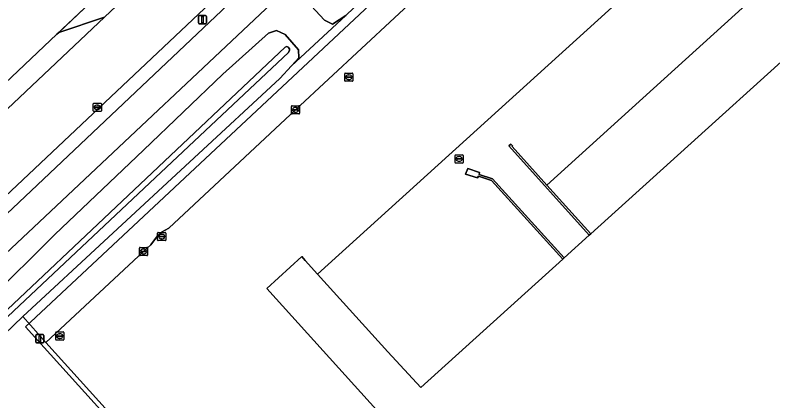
# Model space of a CAD drawing. Extents: x 156141 to 158132, y 385651 to 388333.
# Drawn here: x 156462.7 to 156555.5, y 387482.6 to 387529.8 of the extents above; entities that cross this region are included whole.
import ezdxf

# ---------------------------------------------------------------- set-up
doc = ezdxf.new("R2010")
doc.units = 0
for name, color, linetype in [('IMGEO_Berm_groen', 7, 'Continuous'), ('IMGEO_Erf', 7, 'Continuous'), ('IMGEO_Fietspad_gesloten', 7, 'Continuous'), ('IMGEO_Grasland_agrarisch', 7, 'Continuous'), ('IMGEO_Groenvoorziening', 7, 'Continuous'), ('IMGEO_Hek', 7, 'Continuous'), ('IMGEO_Kolk', 7, 'Continuous'), ('IMGEO_Lichtmast', 7, 'Continuous'), ('IMGEO_Lijnafwatering', 7, 'Continuous'), ('IMGEO_Muur', 7, 'Continuous'), ('IMGEO_Oever', 7, 'Continuous'), ('IMGEO_Pand', 7, 'Continuous'), ('IMGEO_Parkeervlak_gesloten', 7, 'Continuous'), ('IMGEO_Rijbaan_lokaal_gesloten', 7, 'Continuous'), ('IMGEO_Rijbaan_lokaal_open', 7, 'Continuous'), ('IMGEO_Rioolput', 7, 'Continuous'), ('IMGEO_Waterloop', 7, 'Continuous')]:
    doc.layers.add(name, color=color, linetype=linetype)

msp = doc.modelspace()

# ---------------------------------------------------------------- linework, layer by layer
at = {"layer": 'IMGEO_Berm_groen'}
for points in [[(156590.669, 387620.135), (156581.442, 387611.597), (156554.376, 387588.321), (156498.217, 387535.194), (156430.268, 387471.316)], [(156576.876, 387614.53), (156552.503, 387593.766), (156552.666, 387593.555), (156494.497, 387538.848), (156379.528, 387430.462)], [(156540.59, 387597.212), (156536.23, 387592.718), (156529.863, 387586.065), (156510.629, 387567.966), (156497.455, 387555.488), (156496.881, 387556.093), (156495.089, 387554.361), (156495.654, 387553.795), (156471.142, 387530.701), (156468.008, 387527.74), (156473.626, 387529.59), (156535.77, 387588.187)], [(156496.554, 387523.626), (156503.193, 387529.807), (156501.573, 387528.754), (156500.57, 387529.216), (156498.928, 387531.003), (156498.823, 387532.025), (156499.37, 387532.923), (156501.156, 387534.633), (156510.252, 387543.439), (156520.605, 387553.165), (156531.364, 387563.275), (156540.027, 387571.478), (156547.984, 387578.93), (156552.985, 387583.309), (156553.906, 387583.553), (156554.743, 387583.3), (156556.255, 387581.823), (156556.519, 387581.225), (156556.411, 387580.45), (156562.689, 387585.819)], [(156379.452, 387427.902), (156495.527, 387537.568)], [(156459.352, 387494.912), (156467.535, 387502.976), (156478.396, 387513.326), (156488.117, 387522.619), (156493.721, 387527.625), (156494.691, 387527.961), (156495.752, 387527.494), (156497.396, 387525.602), (156497.425, 387524.629), (156496.554, 387523.626)]]:
    msp.add_lwpolyline(points, dxfattribs=at)
at = {"layer": 'IMGEO_Erf'}
msp.add_lwpolyline([(156457.451, 387517.769), (156467.766, 387527.512), (156468.008, 387527.74), (156471.142, 387530.701), (156495.654, 387553.795), (156495.089, 387554.361), (156496.881, 387556.093), (156497.455, 387555.488), (156510.629, 387567.966), (156529.863, 387586.065)], dxfattribs=at)
at = {"layer": 'IMGEO_Fietspad_gesloten'}
for points in [[(156589.88, 387624.16), (156586.283, 387620.878), (156585.415, 387620.086), (156578.126, 387613.433), (156551.398, 387590.304), (156495.527, 387537.568), (156379.452, 387427.902), (156367.052, 387416.223), (156352.9, 387403.206)], [(156353.343, 387398.723), (156369.296, 387413.778), (156374.588, 387418.771), (156381.614, 387425.402), (156430.268, 387471.316), (156498.217, 387535.194), (156554.376, 387588.321), (156581.442, 387611.597), (156590.669, 387620.135)]]:
    msp.add_lwpolyline(points, dxfattribs=at)
at = {"layer": 'IMGEO_Grasland_agrarisch'}
msp.add_lwpolyline([(156466.755, 387261.69), (156577.468, 387366.855), (156554.434, 387392.412), (156553.041, 387393.957), (156552.137, 387394.96), (156551.783, 387395.353), (156551.487, 387395.68), (156540.733, 387407.559), (156527.687, 387421.99), (156516.643, 387434.183), (156506.282, 387445.653), (156494.568, 387458.596), (156480.17, 387474.529), (156466.435, 387489.763), (156463.601, 387492.949), (156455.542, 387485.247)], dxfattribs=at)
at = {"layer": 'IMGEO_Groenvoorziening'}
msp.add_lwpolyline([(156562.689, 387585.819), (156556.411, 387580.45), (156554.802, 387578.956), (156553.217, 387577.307), (156542.383, 387567.299), (156532.348, 387557.755), (156503.193, 387529.807), (156496.554, 387523.626), (156495.122, 387522.095), (156463.601, 387492.949), (156466.435, 387489.763), (156478.39, 387500.9), (156479.281, 387501.735), (156480.114, 387502.834), (156480.58, 387503.254), (156481.503, 387503.777), (156497.027, 387518.253), (156529.401, 387548.361), (156559.408, 387576.269)], dxfattribs=at)
at = {"layer": 'IMGEO_Hek'}
for points in [[(156646.881, 387477.996), (156638.619, 387470.479), (156638.602, 387470.464), (156602.22, 387437.666), (156601.882, 387437.361), (156590.708, 387427.281), (156590.403, 387427.007), (156590.376, 387426.982), (156553.024, 387393.236), (156505.235, 387445.99), (156463.944, 387491.685), (156532.587, 387555.868), (156577.395, 387597.823), (156580.308, 387599.849), (156603.227, 387615.785)], [(156548.867, 387605.742), (156540.59, 387597.212), (156536.23, 387592.718), (156529.863, 387586.065), (156510.629, 387567.966), (156497.455, 387555.488), (156496.881, 387556.093), (156495.089, 387554.361), (156495.654, 387553.795), (156471.142, 387530.701), (156467.766, 387527.512), (156457.451, 387517.769), (156452.106, 387512.72), (156425.089, 387487.348), (156391.387, 387455.539), (156391.052, 387455.634), (156386.592, 387456.896), (156386.35, 387456.964), (156377.511, 387448.6), (156375.204, 387442.28), (156374.956, 387442.047), (156370.988, 387438.316), (156367.952, 387435.462), (156364.053, 387431.796)]]:
    msp.add_lwpolyline(points, dxfattribs=at)
at = {"layer": 'IMGEO_Kolk'}
for p, q in [((156472.226, 387518.134), (156472.226, 387518.986)), ((156472.301, 387519.06), (156473.153, 387519.06)), ((156472.714, 387518.84), (156472.739, 387518.84)), ((156473.227, 387518.986), (156473.227, 387518.134)), ((156473.153, 387518.06), (156472.301, 387518.06)), ((156472.485, 387518.554), (156472.485, 387518.566)), ((156472.923, 387518.517), (156472.525, 387518.517)), ((156472.528, 387518.603), (156472.926, 387518.603)), ((156472.737, 387518.28), (156472.712, 387518.28)), ((156472.969, 387518.566), (156472.969, 387518.554)), ((156496.526, 387517.827), (156496.526, 387518.679)), ((156496.601, 387518.753), (156497.453, 387518.753)), ((156496.785, 387518.247), (156496.785, 387518.259)), ((156497.223, 387518.21), (156496.825, 387518.21)), ((156496.828, 387518.296), (156497.226, 387518.296)), ((156497.037, 387517.973), (156497.012, 387517.973)), ((156497.014, 387518.533), (156497.039, 387518.533)), ((156497.269, 387518.259), (156497.269, 387518.247)), ((156497.527, 387518.679), (156497.527, 387517.827)), ((156497.453, 387517.753), (156496.601, 387517.753)), ((156516.582, 387511.813), (156516.582, 387512.665)), ((156516.657, 387512.739), (156517.509, 387512.739)), ((156517.07, 387512.519), (156517.095, 387512.519)), ((156517.583, 387512.665), (156517.583, 387511.813)), ((156517.509, 387511.739), (156516.657, 387511.739)), ((156516.841, 387512.233), (156516.841, 387512.245)), ((156517.279, 387512.196), (156516.881, 387512.196)), ((156516.884, 387512.282), (156517.282, 387512.282)), ((156517.093, 387511.959), (156517.068, 387511.959)), ((156517.325, 387512.245), (156517.325, 387512.233)), ((156477.889, 387500.474), (156477.889, 387501.326)), ((156477.964, 387501.4), (156478.816, 387501.4)), ((156478.89, 387501.326), (156478.89, 387500.474)), ((156478.816, 387500.4), (156477.964, 387500.4)), ((156478.148, 387500.894), (156478.148, 387500.906)), ((156478.586, 387500.857), (156478.188, 387500.857)), ((156478.191, 387500.943), (156478.589, 387500.943)), ((156478.4, 387500.62), (156478.375, 387500.62)), ((156478.377, 387501.18), (156478.402, 387501.18)), ((156478.632, 387500.906), (156478.632, 387500.894))]:
    msp.add_line(p, q, dxfattribs=at)
for points in [[(156472.226, 387518.134), (156472.226, 387518.986)], [(156472.301, 387519.06), (156473.153, 387519.06)], [(156473.227, 387518.986), (156473.227, 387518.134)], [(156473.153, 387518.06), (156472.301, 387518.06)], [(156496.526, 387517.827), (156496.526, 387518.679)], [(156496.601, 387518.753), (156497.453, 387518.753)], [(156497.527, 387518.679), (156497.527, 387517.827)], [(156497.453, 387517.753), (156496.601, 387517.753)], [(156516.582, 387511.813), (156516.582, 387512.665)], [(156516.657, 387512.739), (156517.509, 387512.739)], [(156517.583, 387512.665), (156517.583, 387511.813)], [(156517.509, 387511.739), (156516.657, 387511.739)], [(156477.889, 387500.474), (156477.889, 387501.326)], [(156477.964, 387501.4), (156478.816, 387501.4)], [(156478.89, 387501.326), (156478.89, 387500.474)], [(156478.816, 387500.4), (156477.964, 387500.4)]]:
    msp.add_lwpolyline(points, dxfattribs=at)
for centre, radius, start, end in [((156472.303, 387518.984), 0.0765, 91.55205, 178.44795), ((156472.303, 387518.984), 0.0765, 91.55205, 178.44795), ((156473.151, 387518.984), 0.0765, 1.55205, 88.44795), ((156473.151, 387518.984), 0.0765, 1.55205, 88.44795), ((156472.303, 387518.136), 0.0765, 181.55205, 268.44795), ((156472.303, 387518.136), 0.0765, 181.55205, 268.44795), ((156472.525, 387518.563), 0.0403, 85.87752, 175.75265), ((156472.522, 387518.553), 0.0366, 178.93798, 274.71019), ((156472.926, 387518.56), 0.043, 264.86636, 352.45326), ((156472.93, 387518.565), 0.0386, 1.73085, 96.63898), ((156473.151, 387518.136), 0.0765, 271.55205, 358.44795), ((156473.151, 387518.136), 0.0765, 271.55205, 358.44795), ((156496.603, 387518.677), 0.0765, 91.55205, 178.44795), ((156496.603, 387518.677), 0.0765, 91.55205, 178.44795), ((156496.825, 387518.256), 0.0403, 85.87752, 175.75265), ((156496.822, 387518.246), 0.0366, 178.93798, 274.71019), ((156497.226, 387518.253), 0.043, 264.86636, 352.45326), ((156497.23, 387518.258), 0.0386, 1.73085, 96.63898), ((156497.451, 387518.677), 0.0765, 1.55205, 88.44795), ((156497.451, 387518.677), 0.0765, 1.55205, 88.44795), ((156496.603, 387517.829), 0.0765, 181.55205, 268.44795), ((156496.603, 387517.829), 0.0765, 181.55205, 268.44795), ((156497.451, 387517.829), 0.0765, 271.55205, 358.44795), ((156497.451, 387517.829), 0.0765, 271.55205, 358.44795), ((156516.659, 387512.663), 0.0765, 91.55205, 178.44795), ((156516.659, 387512.663), 0.0765, 91.55205, 178.44795), ((156517.507, 387512.663), 0.0765, 1.55205, 88.44795), ((156517.507, 387512.663), 0.0765, 1.55205, 88.44795), ((156516.659, 387511.815), 0.0765, 181.55205, 268.44795), ((156516.659, 387511.815), 0.0765, 181.55205, 268.44795), ((156516.881, 387512.242), 0.0403, 85.87752, 175.75265), ((156516.878, 387512.232), 0.0366, 178.93798, 274.71019), ((156517.282, 387512.239), 0.043, 264.86636, 352.45326), ((156517.286, 387512.244), 0.0386, 1.73085, 96.63898), ((156517.507, 387511.815), 0.0765, 271.55205, 358.44795), ((156517.507, 387511.815), 0.0765, 271.55205, 358.44795), ((156477.966, 387501.324), 0.0765, 91.55205, 178.44795), ((156477.966, 387501.324), 0.0765, 91.55205, 178.44795), ((156478.814, 387501.324), 0.0765, 1.55205, 88.44795), ((156478.814, 387501.324), 0.0765, 1.55205, 88.44795), ((156477.966, 387500.476), 0.0765, 181.55205, 268.44795), ((156477.966, 387500.476), 0.0765, 181.55205, 268.44795), ((156478.188, 387500.903), 0.0403, 85.87752, 175.75265), ((156478.185, 387500.893), 0.0366, 178.93798, 274.71019), ((156478.589, 387500.9), 0.043, 264.86636, 352.45326), ((156478.593, 387500.905), 0.0386, 1.73085, 96.63898), ((156478.814, 387500.476), 0.0765, 271.55205, 358.44795), ((156478.814, 387500.476), 0.0765, 271.55205, 358.44795)]:
    msp.add_arc(centre, radius, start, end, dxfattribs=at)
for centre, major_axis, ratio, start_param, end_param in [((156472.713, 387518.56), (-0.387, 0.002), 0.722429, 4.712389, 7.853982), ((156472.738, 387518.56), (-0.39, 0.002), 0.717154, 1.570796, 4.712389), ((156497.013, 387518.253), (-0.387, 0.002), 0.722429, 4.712389, 7.853982), ((156497.038, 387518.253), (-0.39, 0.002), 0.717154, 1.570796, 4.712389), ((156517.069, 387512.239), (-0.387, 0.002), 0.722429, 4.712389, 7.853982), ((156517.094, 387512.239), (-0.39, 0.002), 0.717154, 1.570796, 4.712389), ((156478.376, 387500.9), (-0.387, 0.002), 0.722429, 4.712389, 7.853982), ((156478.401, 387500.9), (-0.39, 0.002), 0.717154, 1.570796, 4.712389)]:
    msp.add_ellipse(centre, major_axis=major_axis, ratio=ratio, start_param=start_param, end_param=end_param, dxfattribs=at)
at = {"layer": 'IMGEO_Lichtmast'}
for p, q in [((156485.119, 387528.894), (156485.119, 387529.694)), ((156485.119, 387529.694), (156485.119, 387528.894)), ((156485.219, 387529.794), (156486.009, 387529.794)), ((156486.009, 387529.794), (156485.219, 387529.794)), ((156486.109, 387529.694), (156486.109, 387528.894)), ((156486.109, 387528.894), (156486.109, 387529.694)), ((156486.009, 387528.794), (156485.219, 387528.794)), ((156485.219, 387528.794), (156486.009, 387528.794)), ((156465.184, 387489.819), (156465.184, 387490.619)), ((156465.184, 387490.619), (156465.184, 387489.819)), ((156465.284, 387490.719), (156466.074, 387490.719)), ((156466.074, 387490.719), (156465.284, 387490.719)), ((156466.174, 387490.619), (156466.174, 387489.819)), ((156466.174, 387489.819), (156466.174, 387490.619)), ((156466.074, 387489.719), (156465.284, 387489.719)), ((156465.284, 387489.719), (156466.074, 387489.719))]:
    msp.add_line(p, q, dxfattribs=at)
for points in [[(156485.539, 387529.669), (156485.689, 387529.669), (156485.689, 387528.919), (156485.539, 387528.919), (156485.539, 387529.669)], [(156465.604, 387490.594), (156465.754, 387490.594), (156465.754, 387489.844), (156465.604, 387489.844), (156465.604, 387490.594)]]:
    msp.add_lwpolyline(points, dxfattribs=at)
for centre, start, end in [((156485.219, 387529.694), 90, 180), ((156485.219, 387529.694), 90, 180), ((156486.009, 387529.694), 0, 90), ((156486.009, 387529.694), 360, 90), ((156485.219, 387528.894), 180, 270), ((156485.219, 387528.894), 180, 270), ((156486.009, 387528.894), 270, 0), ((156486.009, 387528.894), 270, 0), ((156465.284, 387490.619), 90, 180), ((156465.284, 387490.619), 90, 180), ((156466.074, 387490.619), 0, 90), ((156466.074, 387490.619), 360, 90), ((156465.284, 387489.819), 180, 270), ((156465.284, 387489.819), 180, 270), ((156466.074, 387489.819), 270, 0), ((156466.074, 387489.819), 270, 0)]:
    msp.add_arc(centre, 0.1, start, end, dxfattribs=at)
at = {"layer": 'IMGEO_Lijnafwatering'}
for points in [[(156559.186, 387537.433), (156543.502, 387523.241)], [(156543.502, 387523.241), (156527.817, 387509.048)]]:
    msp.add_lwpolyline(points, dxfattribs=at)
at = {"layer": 'IMGEO_Muur'}
for points in [[(156523.418, 387514.066), (156523.185, 387513.854), (156533.019, 387502.891), (156533.206, 387503.06), (156527.817, 387509.048), (156523.568, 387513.77), (156523.618, 387513.832)], [(156518.133, 387511.088), (156517.88, 387510.393), (156519.337, 387509.91), (156519.438, 387510.145), (156521.059, 387509.584), (156529.785, 387499.968), (156529.95, 387500.117), (156521.191, 387509.804), (156519.519, 387510.352), (156519.576, 387510.599)]]:
    msp.add_lwpolyline(points, close=True, dxfattribs=at)
at = {"layer": 'IMGEO_Oever'}
for points in [[(156532.348, 387557.755), (156542.383, 387567.299), (156553.217, 387577.307), (156554.802, 387578.956), (156556.411, 387580.45), (156556.519, 387581.225), (156556.255, 387581.823), (156554.743, 387583.3), (156553.906, 387583.553), (156552.985, 387583.309), (156547.984, 387578.93), (156540.027, 387571.478), (156531.364, 387563.275), (156520.605, 387553.165), (156510.252, 387543.439), (156501.156, 387534.633), (156499.37, 387532.923), (156498.823, 387532.025), (156498.928, 387531.003), (156500.57, 387529.216), (156501.573, 387528.754), (156503.193, 387529.807)], [(156463.601, 387492.949), (156495.122, 387522.095), (156496.554, 387523.626), (156497.425, 387524.629), (156497.396, 387525.602), (156495.752, 387527.494), (156494.691, 387527.961), (156493.721, 387527.625), (156488.117, 387522.619), (156478.396, 387513.326), (156467.535, 387502.976), (156459.352, 387494.912), (156448.341, 387484.539), (156444.116, 387480.552), (156442.475, 387478.983), (156441.976, 387478.135), (156442.177, 387477.248), (156443.844, 387475.402), (156445.188, 387475.47), (156446.319, 387476.506), (156455.542, 387485.247)], [(156458.704, 387490.967), (156495.762, 387525.92), (156495.981, 387526.014), (156496.138, 387525.92), (156496.295, 387525.732), (156496.279, 387525.559), (156496.169, 387525.293), (156478.489, 387508.678), (156462.452, 387493.585), (156446.261, 387478.318), (156444.01, 387476.09), (156443.822, 387476.043), (156443.54, 387476.2), (156443.493, 387476.341), (156443.509, 387476.498)]]:
    msp.add_lwpolyline(points, close=True, dxfattribs=at)
at = {"layer": 'IMGEO_Pand'}
msp.add_lwpolyline([(156649.493, 387556.673), (156611.15, 387599.011), (156601.503, 387590.29), (156614.14, 387576.3), (156611.806, 387574.133), (156611.662, 387574.003), (156569.315, 387535.705), (156533.206, 387503.06), (156533.019, 387502.891), (156529.95, 387500.117), (156529.785, 387499.968), (156512.402, 387484.252), (156508.341, 387488.613), (156499.725, 387498.144), (156498.226, 387499.803), (156497.797, 387500.29), (156493.504, 387496.382), (156508.107, 387480.231)], dxfattribs=at)
at = {"layer": 'IMGEO_Parkeervlak_gesloten'}
msp.add_lwpolyline([(156601.503, 387590.29), (156499.725, 387498.144), (156508.341, 387488.613), (156512.402, 387484.252), (156529.785, 387499.968), (156521.059, 387509.584), (156519.438, 387510.145), (156519.337, 387509.91), (156517.88, 387510.393), (156518.133, 387511.088), (156519.576, 387510.599), (156519.519, 387510.352), (156521.191, 387509.804), (156529.95, 387500.117), (156533.019, 387502.891), (156523.185, 387513.854), (156523.418, 387514.066), (156523.618, 387513.832), (156523.568, 387513.77), (156527.817, 387509.048), (156533.206, 387503.06), (156569.315, 387535.705)], dxfattribs=at)
at = {"layer": 'IMGEO_Rijbaan_lokaal_gesloten'}
for points in [[(156579.595, 387625.712), (156576.006, 387629.138), (156571.693, 387625.069), (156570.86, 387624.283), (156553.077, 387605.55), (156545.435, 387597.5), (156536.195, 387588.588), (156535.77, 387588.187), (156473.626, 387529.59), (156461.719, 387518.363), (156394.388, 387454.876), (156370.883, 387432.712), (156368.353, 387430.318), (156363.976, 387426.193), (156346.82, 387410.027)], [(156587.969, 387602.829), (156559.408, 387576.269), (156529.401, 387548.361), (156497.027, 387518.253), (156481.503, 387503.777), (156480.58, 387503.254), (156480.114, 387502.834), (156479.281, 387501.735), (156478.39, 387500.9), (156466.435, 387489.763)], [(156508.107, 387480.231), (156493.504, 387496.382), (156497.797, 387500.29), (156498.226, 387499.803), (156499.725, 387498.144), (156601.503, 387590.29), (156611.15, 387599.011), (156649.493, 387556.673)], [(156351.831, 387404.359), (156364.585, 387416.367), (156379.199, 387430.181), (156379.528, 387430.462), (156494.497, 387538.848)], [(156466.435, 387489.763), (156480.17, 387474.529), (156494.568, 387458.596), (156506.282, 387445.653), (156516.643, 387434.183), (156527.687, 387421.99), (156540.733, 387407.559), (156551.487, 387395.68)]]:
    msp.add_lwpolyline(points, dxfattribs=at)
at = {"layer": 'IMGEO_Rijbaan_lokaal_open'}
msp.add_lwpolyline([(156473.626, 387529.59), (156468.008, 387527.74), (156467.766, 387527.512), (156457.451, 387517.769), (156461.719, 387518.363)], close=True, dxfattribs=at)
at = {"layer": 'IMGEO_Rioolput'}
for p, q in [((156503.052, 387521.823), (156503.052, 387522.675)), ((156503.127, 387522.749), (156503.979, 387522.749)), ((156504.053, 387522.675), (156504.053, 387521.823)), ((156503.979, 387521.749), (156503.127, 387521.749)), ((156503.311, 387522.243), (156503.311, 387522.255)), ((156503.749, 387522.206), (156503.351, 387522.206)), ((156503.354, 387522.292), (156503.752, 387522.292)), ((156503.563, 387521.969), (156503.538, 387521.969)), ((156503.54, 387522.529), (156503.565, 387522.529)), ((156503.795, 387522.255), (156503.795, 387522.243)), ((156480.125, 387502.309), (156480.125, 387503.161)), ((156480.2, 387503.235), (156481.052, 387503.235)), ((156481.126, 387503.161), (156481.126, 387502.309)), ((156481.052, 387502.235), (156480.2, 387502.235)), ((156480.384, 387502.729), (156480.384, 387502.741)), ((156480.822, 387502.692), (156480.424, 387502.692)), ((156480.427, 387502.778), (156480.825, 387502.778)), ((156480.636, 387502.455), (156480.611, 387502.455)), ((156480.613, 387503.015), (156480.638, 387503.015)), ((156480.868, 387502.741), (156480.868, 387502.729)), ((156467.703, 387491.046), (156468.555, 387491.046)), ((156467.628, 387490.12), (156467.628, 387490.972)), ((156467.887, 387490.54), (156467.887, 387490.552)), ((156468.325, 387490.503), (156467.927, 387490.503)), ((156467.93, 387490.589), (156468.328, 387490.589)), ((156468.139, 387490.266), (156468.114, 387490.266)), ((156468.116, 387490.826), (156468.141, 387490.826)), ((156468.371, 387490.552), (156468.371, 387490.54)), ((156468.629, 387490.972), (156468.629, 387490.12)), ((156468.555, 387490.046), (156467.703, 387490.046))]:
    msp.add_line(p, q, dxfattribs=at)
for points in [[(156503.052, 387521.823), (156503.052, 387522.675)], [(156503.127, 387522.749), (156503.979, 387522.749)], [(156504.053, 387522.675), (156504.053, 387521.823)], [(156503.979, 387521.749), (156503.127, 387521.749)], [(156480.125, 387502.309), (156480.125, 387503.161)], [(156480.2, 387503.235), (156481.052, 387503.235)], [(156481.126, 387503.161), (156481.126, 387502.309)], [(156481.052, 387502.235), (156480.2, 387502.235)], [(156467.703, 387491.046), (156468.555, 387491.046)], [(156467.628, 387490.12), (156467.628, 387490.972)], [(156468.629, 387490.972), (156468.629, 387490.12)], [(156468.555, 387490.046), (156467.703, 387490.046)]]:
    msp.add_lwpolyline(points, dxfattribs=at)
for centre, radius, start, end in [((156503.129, 387522.673), 0.0765, 91.55205, 178.44795), ((156503.129, 387522.673), 0.0765, 91.55205, 178.44795), ((156503.977, 387522.673), 0.0765, 1.55205, 88.44795), ((156503.977, 387522.673), 0.0765, 1.55205, 88.44795), ((156503.129, 387521.825), 0.0765, 181.55205, 268.44795), ((156503.129, 387521.825), 0.0765, 181.55205, 268.44795), ((156503.351, 387522.252), 0.0403, 85.87752, 175.75265), ((156503.348, 387522.242), 0.0366, 178.93798, 274.71019), ((156503.752, 387522.249), 0.043, 264.86636, 352.45326), ((156503.756, 387522.254), 0.0386, 1.73085, 96.63898), ((156503.977, 387521.825), 0.0765, 271.55205, 358.44795), ((156503.977, 387521.825), 0.0765, 271.55205, 358.44795), ((156480.202, 387503.159), 0.0765, 91.55205, 178.44795), ((156480.202, 387503.159), 0.0765, 91.55205, 178.44795), ((156481.05, 387503.159), 0.0765, 1.55205, 88.44795), ((156481.05, 387503.159), 0.0765, 1.55205, 88.44795), ((156480.202, 387502.311), 0.0765, 181.55205, 268.44795), ((156480.202, 387502.311), 0.0765, 181.55205, 268.44795), ((156480.424, 387502.738), 0.0403, 85.87752, 175.75265), ((156480.421, 387502.728), 0.0366, 178.93798, 274.71019), ((156480.825, 387502.735), 0.043, 264.86636, 352.45326), ((156480.829, 387502.74), 0.0386, 1.73085, 96.63898), ((156481.05, 387502.311), 0.0765, 271.55205, 358.44795), ((156481.05, 387502.311), 0.0765, 271.55205, 358.44795), ((156467.705, 387490.97), 0.0765, 91.55205, 178.44795), ((156467.705, 387490.97), 0.0765, 91.55205, 178.44795), ((156468.553, 387490.97), 0.0765, 1.55205, 88.44795), ((156468.553, 387490.97), 0.0765, 1.55205, 88.44795), ((156467.705, 387490.122), 0.0765, 181.55205, 268.44795), ((156467.705, 387490.122), 0.0765, 181.55205, 268.44795), ((156467.927, 387490.549), 0.0403, 85.87752, 175.75265), ((156467.924, 387490.539), 0.0366, 178.93798, 274.71019), ((156468.328, 387490.546), 0.043, 264.86636, 352.45326), ((156468.332, 387490.551), 0.0386, 1.73085, 96.63898), ((156468.553, 387490.122), 0.0765, 271.55205, 358.44795), ((156468.553, 387490.122), 0.0765, 271.55205, 358.44795)]:
    msp.add_arc(centre, radius, start, end, dxfattribs=at)
for centre, major_axis, ratio, start_param, end_param in [((156503.539, 387522.249), (-0.387, 0.002), 0.722429, 4.712389, 7.853982), ((156503.564, 387522.249), (-0.39, 0.002), 0.717154, 1.570796, 4.712389), ((156480.612, 387502.735), (-0.387, 0.002), 0.722429, 4.712389, 7.853982), ((156480.637, 387502.735), (-0.39, 0.002), 0.717154, 1.570796, 4.712389), ((156468.115, 387490.546), (-0.387, 0.002), 0.722429, 4.712389, 7.853982), ((156468.14, 387490.546), (-0.39, 0.002), 0.717154, 1.570796, 4.712389)]:
    msp.add_ellipse(centre, major_axis=major_axis, ratio=ratio, start_param=start_param, end_param=end_param, dxfattribs=at)
at = {"layer": 'IMGEO_Waterloop'}
msp.add_lwpolyline([(156496.169, 387525.293), (156496.279, 387525.559), (156496.295, 387525.732), (156496.138, 387525.92), (156495.981, 387526.014), (156495.762, 387525.92), (156458.704, 387490.967), (156443.509, 387476.498), (156443.493, 387476.341), (156443.54, 387476.2), (156443.822, 387476.043), (156444.01, 387476.09), (156446.261, 387478.318), (156462.452, 387493.585), (156478.489, 387508.678)], close=True, dxfattribs=at)

doc.saveas('drawing.dxf')
